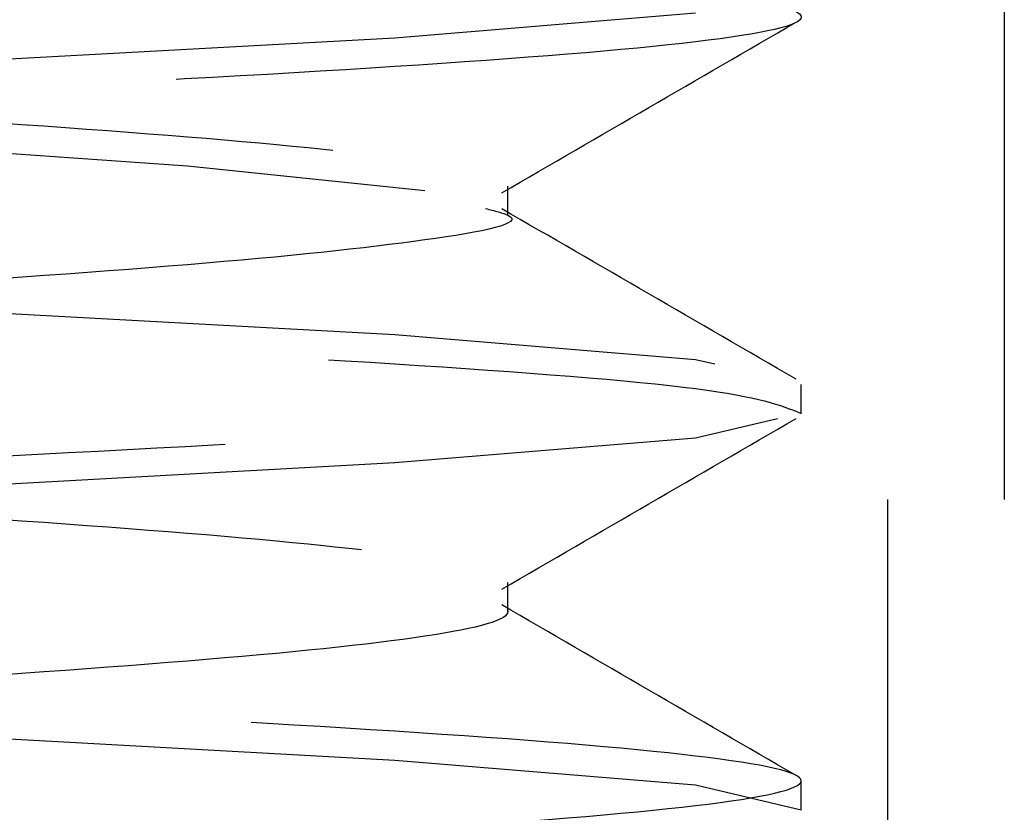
# Model space of a CAD drawing. Header units: inches. Extents: x 1907 to 2452, y -210 to -54.
# Tile 709 of 1056: x 2144.1262 to 2144.2149, y -177.01 to -176.9386. Entities that reach past the tile are written whole.
import ezdxf

# ---------------------------------------------------------------- set-up
doc = ezdxf.new("R2010")
doc.units = ezdxf.units.IN
doc.header["$LTSCALE"] = 0.5
doc.header["$MEASUREMENT"] = 0
doc.linetypes.add('HIDDEN', pattern=[0.22499999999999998, 0.15, -0.075])
doc.layers.add('SID-M-H', color=4, linetype='HIDDEN')

msp = doc.modelspace()

# ---------------------------------------------------------------- linework, layer by layer
at = {"layer": 'SID-M-H'}
for p, q in [((2144.214886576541, -175.881832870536), (2144.214886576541, -177.411832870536)), ((2144.20440777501, -177.081832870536), (2144.20440777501, -176.211832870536)), ((2144.159983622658, -176.9402257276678), (2144.187080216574, -176.9379935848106)), ((2144.119430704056, -176.9424578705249), (2144.159983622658, -176.9402257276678)), ((2144.109320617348, -176.9495263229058), (2144.141302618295, -176.9517584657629)), ((2144.141302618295, -176.9517584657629), (2144.162672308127, -176.95399060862)), ((2144.162672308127, -176.95399060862), (2144.162672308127, -176.95399060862)), ((2144.170176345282, -176.9562227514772), (2144.170176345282, -176.9536185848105)), ((2144.159983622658, -176.9670114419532), (2144.119430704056, -176.9647792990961)), ((2144.187080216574, -176.9692435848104), (2144.159983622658, -176.9670114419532)), ((2144.188809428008, -176.9696492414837), (2144.187080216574, -176.9692435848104)), ((2144.19659527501, -176.9740798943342), (2144.19659527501, -176.9714757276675)), ((2144.194465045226, -176.9745796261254), (2144.187080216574, -176.9763120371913)), ((2144.187080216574, -176.9763120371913), (2144.159983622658, -176.9785441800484)), ((2144.159983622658, -176.9785441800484), (2144.119430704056, -176.9807763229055)), ((2144.170176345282, -176.9919370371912), (2144.170176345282, -176.9893328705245)), ((2144.119430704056, -177.0030977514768), (2144.159983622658, -177.0053298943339)), ((2144.159983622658, -177.0053298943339), (2144.187080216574, -177.007562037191)), ((2144.187080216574, -177.007562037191), (2144.19659527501, -177.0097941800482)), ((2144.19659527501, -177.0097941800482), (2144.19659527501, -177.0071900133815)), ((2144.19659527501, -177.0097941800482), (2144.19659527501, -177.0097941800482))]:
    msp.add_line(p, q, dxfattribs=at)
for points, knots in [([(2143.97499658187, -175.8292082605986), (2143.976194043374, -175.8297557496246), (2143.979018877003, -175.8310472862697), (2144.000392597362, -175.8330828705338), (2144.032802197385, -175.8353150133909), (2144.07161820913, -175.837547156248), (2144.110296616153, -175.8397792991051), (2144.143119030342, -175.8420114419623), (2144.165042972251, -175.8442435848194), (2144.172742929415, -175.8464757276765), (2144.165043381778, -175.8487078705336), (2144.143117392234, -175.8509400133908), (2144.110302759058, -175.8531721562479), (2144.071595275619, -175.855404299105), (2144.032887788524, -175.8576364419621), (2144.000073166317, -175.8598685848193), (2143.978147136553, -175.8621007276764), (2143.970447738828, -175.8643328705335), (2143.978147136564, -175.8665650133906), (2144.000073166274, -175.8687971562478), (2144.032887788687, -175.8710292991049), (2144.07159527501, -175.873261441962), (2144.110302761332, -175.8754935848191), (2144.143117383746, -175.8777257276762), (2144.165043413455, -175.8799578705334), (2144.172742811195, -175.8821900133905), (2144.165043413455, -175.8844221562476), (2144.143117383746, -175.8866542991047), (2144.110302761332, -175.8888864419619), (2144.07159527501, -175.891118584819), (2144.032887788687, -175.8933507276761), (2144.000073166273, -175.8955828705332), (2143.978147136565, -175.8978150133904), (2143.970447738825, -175.9000471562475), (2143.978147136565, -175.9022792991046), (2144.000073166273, -175.9045114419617), (2144.032887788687, -175.9067435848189), (2144.07159527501, -175.908975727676), (2144.110302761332, -175.9112078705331), (2144.143117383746, -175.9134400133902), (2144.165043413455, -175.9156721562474), (2144.172742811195, -175.9179042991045), (2144.165043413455, -175.9201364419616), (2144.143117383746, -175.9223685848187), (2144.110302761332, -175.9246007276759), (2144.07159527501, -175.926832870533), (2144.032887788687, -175.9290650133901), (2144.000073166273, -175.9312971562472), (2143.978147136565, -175.9335292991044), (2143.970447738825, -175.9357614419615), (2143.978147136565, -175.9379935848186), (2144.000073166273, -175.9402257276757), (2144.032887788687, -175.9424578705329), (2144.07159527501, -175.94469001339), (2144.110302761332, -175.9469221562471), (2144.143117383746, -175.9491542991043), (2144.165043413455, -175.9513864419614), (2144.172742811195, -175.9536185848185), (2144.165043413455, -175.9558507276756), (2144.143117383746, -175.9580828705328), (2144.110302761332, -175.9603150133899), (2144.07159527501, -175.962547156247), (2144.032887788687, -175.9647792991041), (2144.000073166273, -175.9670114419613), (2143.978147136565, -175.9692435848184), (2143.970447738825, -175.9714757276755), (2143.978147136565, -175.9737078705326), (2144.000073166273, -175.9759400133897), (2144.032887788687, -175.9781721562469), (2144.07159527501, -175.980404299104), (2144.110302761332, -175.9826364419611), (2144.143117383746, -175.9848685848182), (2144.165043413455, -175.9871007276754), (2144.172742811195, -175.9893328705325), (2144.165043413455, -175.9915650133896), (2144.143117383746, -175.9937971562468), (2144.110302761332, -175.9960292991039), (2144.07159527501, -175.998261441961), (2144.032887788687, -176.0004935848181), (2144.000073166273, -176.0027257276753), (2143.978147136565, -176.0049578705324), (2143.970447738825, -176.0071900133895), (2143.978147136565, -176.0094221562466), (2144.000073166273, -176.0116542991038), (2144.032887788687, -176.0138864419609), (2144.07159527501, -176.016118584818), (2144.110302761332, -176.0183507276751), (2144.143117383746, -176.0205828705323), (2144.165043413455, -176.0228150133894), (2144.172742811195, -176.0250471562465), (2144.165043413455, -176.0272792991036), (2144.143117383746, -176.0295114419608), (2144.110302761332, -176.0317435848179), (2144.07159527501, -176.033975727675), (2144.032887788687, -176.0362078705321), (2144.000073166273, -176.0384400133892), (2143.978147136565, -176.0406721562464), (2143.970447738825, -176.0429042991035), (2143.978147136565, -176.0451364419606), (2144.000073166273, -176.0473685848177), (2144.032887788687, -176.0496007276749), (2144.07159527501, -176.051832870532), (2144.110302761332, -176.0540650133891), (2144.143117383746, -176.0562971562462), (2144.165043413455, -176.0585292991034), (2144.172742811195, -176.0607614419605), (2144.165043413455, -176.0629935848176), (2144.143117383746, -176.0652257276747), (2144.110302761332, -176.0674578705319), (2144.07159527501, -176.069690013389), (2144.032887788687, -176.0719221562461), (2144.000073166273, -176.0741542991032), (2143.978147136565, -176.0763864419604), (2143.970447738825, -176.0786185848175), (2143.978147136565, -176.0808507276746), (2144.000073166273, -176.0830828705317), (2144.032887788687, -176.0853150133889), (2144.07159527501, -176.087547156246), (2144.110302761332, -176.0897792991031), (2144.143117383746, -176.0920114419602), (2144.165043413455, -176.0942435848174), (2144.172742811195, -176.0964757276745), (2144.165043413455, -176.0987078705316), (2144.143117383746, -176.1009400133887), (2144.110302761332, -176.1031721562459), (2144.07159527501, -176.105404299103), (2144.032887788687, -176.1076364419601), (2144.000073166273, -176.1098685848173), (2143.978147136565, -176.1121007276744), (2143.970447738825, -176.1143328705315), (2143.978147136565, -176.1165650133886), (2144.000073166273, -176.1187971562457), (2144.032887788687, -176.1210292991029), (2144.07159527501, -176.12326144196), (2144.110302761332, -176.1254935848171), (2144.143117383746, -176.1277257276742), (2144.165043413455, -176.1299578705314), (2144.172742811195, -176.1321900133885), (2144.165043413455, -176.1344221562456), (2144.143117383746, -176.1366542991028), (2144.110302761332, -176.1388864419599), (2144.07159527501, -176.141118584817), (2144.032887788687, -176.1433507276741), (2144.000073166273, -176.1455828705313), (2143.978147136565, -176.1478150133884), (2143.970447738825, -176.1500471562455), (2143.978147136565, -176.1522792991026), (2144.000073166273, -176.1545114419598), (2144.032887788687, -176.1567435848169), (2144.07159527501, -176.158975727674), (2144.110302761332, -176.1612078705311), (2144.143117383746, -176.1634400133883), (2144.165043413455, -176.1656721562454), (2144.172742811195, -176.1679042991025), (2144.165043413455, -176.1701364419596), (2144.143117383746, -176.1723685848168), (2144.110302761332, -176.1746007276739), (2144.07159527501, -176.176832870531), (2144.032887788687, -176.1790650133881), (2144.000073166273, -176.1812971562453), (2143.978147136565, -176.1835292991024), (2143.970447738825, -176.1857614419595), (2143.978147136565, -176.1879935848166), (2144.000073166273, -176.1902257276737), (2144.032887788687, -176.1924578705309), (2144.07159527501, -176.194690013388), (2144.110302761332, -176.1969221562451), (2144.143117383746, -176.1991542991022), (2144.165043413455, -176.2013864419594), (2144.172742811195, -176.2036185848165), (2144.165043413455, -176.2058507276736), (2144.143117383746, -176.2080828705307), (2144.110302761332, -176.2103150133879), (2144.07159527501, -176.212547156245), (2144.032887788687, -176.2147792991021), (2144.000073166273, -176.2170114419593), (2143.978147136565, -176.2192435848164), (2143.970447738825, -176.2214757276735), (2143.978147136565, -176.2237078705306), (2144.000073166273, -176.2259400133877), (2144.032887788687, -176.2281721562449), (2144.07159527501, -176.230404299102), (2144.110302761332, -176.2326364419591), (2144.143117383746, -176.2348685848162), (2144.165043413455, -176.2371007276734), (2144.172742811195, -176.2393328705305), (2144.165043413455, -176.2415650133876), (2144.143117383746, -176.2437971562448), (2144.110302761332, -176.2460292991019), (2144.07159527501, -176.248261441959), (2144.032887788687, -176.2504935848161), (2144.000073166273, -176.2527257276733), (2143.978147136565, -176.2549578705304), (2143.970447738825, -176.2571900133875), (2143.978147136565, -176.2594221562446), (2144.000073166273, -176.2616542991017), (2144.032887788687, -176.2638864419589), (2144.07159527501, -176.266118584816), (2144.110302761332, -176.2683507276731), (2144.143117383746, -176.2705828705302), (2144.165043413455, -176.2728150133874), (2144.172742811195, -176.2750471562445), (2144.165043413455, -176.2772792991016), (2144.143117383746, -176.2795114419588), (2144.110302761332, -176.2817435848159), (2144.07159527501, -176.283975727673), (2144.032887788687, -176.2862078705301), (2144.000073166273, -176.2884400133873), (2143.978147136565, -176.2906721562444), (2143.970447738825, -176.2929042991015), (2143.978147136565, -176.2951364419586), (2144.000073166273, -176.2973685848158), (2144.032887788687, -176.2996007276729), (2144.07159527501, -176.30183287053), (2144.110302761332, -176.3040650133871), (2144.143117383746, -176.3062971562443), (2144.165043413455, -176.3085292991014), (2144.172742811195, -176.3107614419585), (2144.165043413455, -176.3129935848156), (2144.143117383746, -176.3152257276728), (2144.110302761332, -176.3174578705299), (2144.07159527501, -176.319690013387), (2144.032887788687, -176.3219221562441), (2144.000073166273, -176.3241542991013), (2143.978147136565, -176.3263864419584), (2143.970447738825, -176.3286185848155), (2143.978147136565, -176.3308507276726), (2144.000073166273, -176.3330828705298), (2144.032887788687, -176.3353150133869), (2144.07159527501, -176.337547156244), (2144.110302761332, -176.3397792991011), (2144.143117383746, -176.3420114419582), (2144.165043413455, -176.3442435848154), (2144.172742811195, -176.3464757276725), (2144.165043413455, -176.3487078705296), (2144.143117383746, -176.3509400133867), (2144.110302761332, -176.3531721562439), (2144.07159527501, -176.355404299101), (2144.032887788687, -176.3576364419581), (2144.000073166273, -176.3598685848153), (2143.978147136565, -176.3621007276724), (2143.970447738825, -176.3643328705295), (2143.978147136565, -176.3665650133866), (2144.000073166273, -176.3687971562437), (2144.032887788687, -176.3710292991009), (2144.07159527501, -176.373261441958), (2144.110302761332, -176.3754935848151), (2144.143117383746, -176.3777257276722), (2144.165043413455, -176.3799578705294), (2144.172742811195, -176.3821900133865), (2144.165043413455, -176.3844221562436), (2144.143117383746, -176.3866542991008), (2144.110302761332, -176.3888864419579), (2144.07159527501, -176.391118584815), (2144.032887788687, -176.3933507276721), (2144.000073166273, -176.3955828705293), (2143.978147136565, -176.3978150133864), (2143.970447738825, -176.4000471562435), (2143.978147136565, -176.4022792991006), (2144.000073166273, -176.4045114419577), (2144.032887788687, -176.4067435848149), (2144.07159527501, -176.408975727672), (2144.110302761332, -176.4112078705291), (2144.143117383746, -176.4134400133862), (2144.165043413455, -176.4156721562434), (2144.172742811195, -176.4179042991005), (2144.165043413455, -176.4201364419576), (2144.143117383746, -176.4223685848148), (2144.110302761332, -176.4246007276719), (2144.07159527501, -176.426832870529), (2144.032887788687, -176.4290650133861), (2144.000073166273, -176.4312971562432), (2143.978147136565, -176.4335292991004), (2143.970447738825, -176.4357614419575), (2143.978147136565, -176.4379935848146), (2144.000073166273, -176.4402257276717), (2144.032887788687, -176.4424578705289), (2144.07159527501, -176.444690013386), (2144.110302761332, -176.4469221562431), (2144.143117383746, -176.4491542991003), (2144.165043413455, -176.4513864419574), (2144.172742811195, -176.4536185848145), (2144.165043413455, -176.4558507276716), (2144.143117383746, -176.4580828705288), (2144.110302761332, -176.4603150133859), (2144.07159527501, -176.462547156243), (2144.032887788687, -176.4647792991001), (2144.000073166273, -176.4670114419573), (2143.978147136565, -176.4692435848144), (2143.970447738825, -176.4714757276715), (2143.978147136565, -176.4737078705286), (2144.000073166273, -176.4759400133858), (2144.032887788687, -176.4781721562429), (2144.07159527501, -176.4804042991), (2144.110302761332, -176.4826364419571), (2144.143117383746, -176.4848685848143), (2144.165043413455, -176.4871007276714), (2144.172742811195, -176.4893328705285), (2144.165043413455, -176.4915650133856), (2144.143117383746, -176.4937971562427), (2144.110302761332, -176.4960292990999), (2144.07159527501, -176.498261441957), (2144.032887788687, -176.5004935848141), (2144.000073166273, -176.5027257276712), (2143.978147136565, -176.5049578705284), (2143.970447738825, -176.5071900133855), (2143.978147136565, -176.5094221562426), (2144.000073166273, -176.5116542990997), (2144.032887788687, -176.5138864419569), (2144.07159527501, -176.516118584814), (2144.110302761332, -176.5183507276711), (2144.143117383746, -176.5205828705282), (2144.165043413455, -176.5228150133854), (2144.172742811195, -176.5250471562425), (2144.165043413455, -176.5272792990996), (2144.143117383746, -176.5295114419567), (2144.110302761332, -176.5317435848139), (2144.07159527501, -176.533975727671), (2144.032887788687, -176.5362078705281), (2144.000073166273, -176.5384400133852), (2143.978147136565, -176.5406721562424), (2143.970447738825, -176.5429042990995), (2143.978147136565, -176.5451364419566), (2144.000073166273, -176.5473685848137), (2144.032887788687, -176.5496007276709), (2144.07159527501, -176.551832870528), (2144.110302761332, -176.5540650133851), (2144.143117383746, -176.5562971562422), (2144.165043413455, -176.5585292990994), (2144.172742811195, -176.5607614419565), (2144.165043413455, -176.5629935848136), (2144.143117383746, -176.5652257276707), (2144.110302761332, -176.5674578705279), (2144.07159527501, -176.569690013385), (2144.032887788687, -176.5719221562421), (2144.000073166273, -176.5741542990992), (2143.978147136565, -176.5763864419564), (2143.970447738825, -176.5786185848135), (2143.978147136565, -176.5808507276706), (2144.000073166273, -176.5830828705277), (2144.032887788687, -176.5853150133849), (2144.07159527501, -176.587547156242), (2144.110302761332, -176.5897792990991), (2144.143117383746, -176.5920114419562), (2144.165043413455, -176.5942435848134), (2144.172742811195, -176.5964757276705), (2144.165043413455, -176.5987078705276), (2144.143117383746, -176.6009400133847), (2144.110302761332, -176.6031721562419), (2144.07159527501, -176.605404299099), (2144.032887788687, -176.6076364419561), (2144.000073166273, -176.6098685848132), (2143.978147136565, -176.6121007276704), (2143.970447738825, -176.6143328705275), (2143.978147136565, -176.6165650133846), (2144.000073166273, -176.6187971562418), (2144.032887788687, -176.6210292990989), (2144.07159527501, -176.623261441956), (2144.110302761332, -176.6254935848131), (2144.143117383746, -176.6277257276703), (2144.165043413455, -176.6299578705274), (2144.172742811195, -176.6321900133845), (2144.165043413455, -176.6344221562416), (2144.143117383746, -176.6366542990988), (2144.110302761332, -176.6388864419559), (2144.07159527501, -176.641118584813), (2144.032887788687, -176.6433507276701), (2144.000073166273, -176.6455828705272), (2143.978147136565, -176.6478150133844), (2143.970447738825, -176.6500471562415), (2143.978147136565, -176.6522792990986), (2144.000073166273, -176.6545114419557), (2144.032887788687, -176.6567435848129), (2144.07159527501, -176.65897572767), (2144.110302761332, -176.6612078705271), (2144.143117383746, -176.6634400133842), (2144.165043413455, -176.6656721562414), (2144.172742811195, -176.6679042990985), (2144.165043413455, -176.6701364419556), (2144.143117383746, -176.6723685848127), (2144.110302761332, -176.6746007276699), (2144.07159527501, -176.676832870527), (2144.032887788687, -176.6790650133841), (2144.000073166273, -176.6812971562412), (2143.978147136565, -176.6835292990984), (2143.970447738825, -176.6857614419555), (2143.978147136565, -176.6879935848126), (2144.000073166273, -176.6902257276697), (2144.032887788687, -176.6924578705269), (2144.07159527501, -176.694690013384), (2144.110302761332, -176.6969221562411), (2144.143117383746, -176.6991542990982), (2144.165043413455, -176.7013864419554), (2144.172742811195, -176.7036185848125), (2144.165043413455, -176.7058507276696), (2144.143117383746, -176.7080828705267), (2144.110302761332, -176.7103150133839), (2144.07159527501, -176.712547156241), (2144.032887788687, -176.7147792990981), (2144.000073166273, -176.7170114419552), (2143.978147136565, -176.7192435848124), (2143.970447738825, -176.7214757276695), (2143.978147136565, -176.7237078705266), (2144.000073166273, -176.7259400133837), (2144.032887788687, -176.7281721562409), (2144.07159527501, -176.730404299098), (2144.110302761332, -176.7326364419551), (2144.143117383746, -176.7348685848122), (2144.165043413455, -176.7371007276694), (2144.172742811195, -176.7393328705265), (2144.165043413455, -176.7415650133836), (2144.143117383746, -176.7437971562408), (2144.110302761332, -176.7460292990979), (2144.07159527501, -176.748261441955), (2144.032887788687, -176.7504935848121), (2144.000073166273, -176.7527257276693), (2143.978147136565, -176.7549578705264), (2143.970447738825, -176.7571900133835), (2143.978147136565, -176.7594221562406), (2144.000073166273, -176.7616542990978), (2144.032887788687, -176.7638864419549), (2144.07159527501, -176.766118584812), (2144.110302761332, -176.7683507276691), (2144.143117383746, -176.7705828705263), (2144.165043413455, -176.7728150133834), (2144.172742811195, -176.7750471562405), (2144.165043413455, -176.7772792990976), (2144.143117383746, -176.7795114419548), (2144.110302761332, -176.7817435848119), (2144.07159527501, -176.783975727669), (2144.032887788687, -176.7862078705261), (2144.000073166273, -176.7884400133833), (2143.978147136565, -176.7906721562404), (2143.970447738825, -176.7929042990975), (2143.978147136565, -176.7951364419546), (2144.000073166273, -176.7973685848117), (2144.032887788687, -176.7996007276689), (2144.07159527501, -176.801832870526), (2144.110302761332, -176.8040650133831), (2144.143117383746, -176.8062971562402), (2144.165043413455, -176.8085292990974), (2144.172742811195, -176.8107614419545), (2144.165043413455, -176.8129935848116), (2144.143117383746, -176.8152257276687), (2144.110302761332, -176.8174578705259), (2144.07159527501, -176.819690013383), (2144.032887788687, -176.8219221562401), (2144.000073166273, -176.8241542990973), (2143.978147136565, -176.8263864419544), (2143.970447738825, -176.8286185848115), (2143.978147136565, -176.8308507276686), (2144.000073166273, -176.8330828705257), (2144.032887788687, -176.8353150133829), (2144.07159527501, -176.83754715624), (2144.110302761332, -176.8397792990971), (2144.143117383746, -176.8420114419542), (2144.165043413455, -176.8442435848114), (2144.172742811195, -176.8464757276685), (2144.165043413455, -176.8487078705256), (2144.143117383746, -176.8509400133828), (2144.110302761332, -176.8531721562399), (2144.07159527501, -176.855404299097), (2144.032887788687, -176.8576364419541), (2144.000073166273, -176.8598685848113), (2143.978147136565, -176.8621007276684), (2143.970447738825, -176.8643328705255), (2143.978147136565, -176.8665650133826), (2144.000073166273, -176.8687971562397), (2144.032887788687, -176.8710292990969), (2144.07159527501, -176.873261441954), (2144.110302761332, -176.8754935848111), (2144.143117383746, -176.8777257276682), (2144.165043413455, -176.8799578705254), (2144.172742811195, -176.8821900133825), (2144.165043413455, -176.8844221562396), (2144.143117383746, -176.8866542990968), (2144.110302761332, -176.8888864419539), (2144.07159527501, -176.891118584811), (2144.032887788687, -176.8933507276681), (2144.000073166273, -176.8955828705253), (2143.978147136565, -176.8978150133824), (2143.970447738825, -176.9000471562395), (2143.978147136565, -176.9022792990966), (2144.000073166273, -176.9045114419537), (2144.032887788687, -176.9067435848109), (2144.07159527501, -176.908975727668), (2144.110302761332, -176.9112078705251), (2144.143117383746, -176.9134400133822), (2144.165043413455, -176.9156721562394), (2144.172742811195, -176.9179042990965), (2144.165043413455, -176.9201364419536), (2144.143117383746, -176.9223685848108), (2144.110302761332, -176.9246007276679), (2144.07159527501, -176.926832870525), (2144.032887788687, -176.9290650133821), (2144.000073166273, -176.9312971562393), (2143.978147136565, -176.9335292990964), (2143.970447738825, -176.9357614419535), (2143.978147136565, -176.9379935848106), (2144.000073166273, -176.9402257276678), (2144.032887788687, -176.9424578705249), (2144.07159527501, -176.944690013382), (2144.110302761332, -176.9469221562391), (2144.143117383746, -176.9491542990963), (2144.165043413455, -176.9513864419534), (2144.172742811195, -176.9536185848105), (2144.165043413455, -176.9558507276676), (2144.143117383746, -176.9580828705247), (2144.110302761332, -176.9603150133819), (2144.07159527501, -176.962547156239), (2144.032887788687, -176.9647792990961), (2144.000073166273, -176.9670114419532), (2143.978147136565, -176.9692435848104), (2143.970447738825, -176.9714757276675), (2143.978147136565, -176.9737078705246), (2144.000073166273, -176.9759400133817), (2144.032887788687, -176.9781721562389), (2144.07159527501, -176.980404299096), (2144.110302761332, -176.9826364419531), (2144.143117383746, -176.9848685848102), (2144.165043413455, -176.9871007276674), (2144.172742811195, -176.9893328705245), (2144.165043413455, -176.9915650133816), (2144.143117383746, -176.9937971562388), (2144.110302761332, -176.9960292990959), (2144.07159527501, -176.998261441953), (2144.032887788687, -177.0004935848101), (2144.000073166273, -177.0027257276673), (2143.978147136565, -177.0049578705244), (2143.970447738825, -177.0071900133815), (2143.978147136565, -177.0094221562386), (2144.000073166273, -177.0116542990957), (2144.032887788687, -177.0138864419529), (2144.07159527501, -177.01611858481), (2144.110302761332, -177.0183507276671), (2144.143117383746, -177.0205828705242), (2144.165043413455, -177.0228150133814), (2144.172742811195, -177.0250471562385), (2144.165043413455, -177.0272792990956), (2144.143117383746, -177.0295114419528), (2144.110302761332, -177.0317435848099), (2144.07159527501, -177.033975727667), (2144.032887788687, -177.0362078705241), (2144.000073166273, -177.0384400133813), (2143.978147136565, -177.0406721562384), (2143.970447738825, -177.0429042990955), (2143.978147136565, -177.0451364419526), (2144.000073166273, -177.0473685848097), (2144.032887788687, -177.0496007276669), (2144.07159527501, -177.051832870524), (2144.110302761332, -177.0540650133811), (2144.143117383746, -177.0562971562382), (2144.165043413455, -177.0585292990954), (2144.172742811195, -177.0607614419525), (2144.165043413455, -177.0629935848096), (2144.143117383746, -177.0652257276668), (2144.110302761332, -177.0674578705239), (2144.07159527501, -177.069690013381), (2144.032887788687, -177.0719221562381), (2144.000073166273, -177.0741542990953), (2143.978147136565, -177.0763864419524), (2143.970447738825, -177.0786185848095), (2143.978147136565, -177.0808507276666), (2144.000073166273, -177.0830828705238), (2144.032887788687, -177.0853150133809), (2144.07159527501, -177.087547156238), (2144.110302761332, -177.0897792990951), (2144.143117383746, -177.0920114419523), (2144.165043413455, -177.0942435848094), (2144.172742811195, -177.0964757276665), (2144.165043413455, -177.0987078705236), (2144.143117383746, -177.1009400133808), (2144.110302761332, -177.1031721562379), (2144.07159527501, -177.105404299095), (2144.032887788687, -177.1076364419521), (2144.000073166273, -177.1098685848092), (2143.978147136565, -177.1121007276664), (2143.970447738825, -177.1143328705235), (2143.978147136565, -177.1165650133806), (2144.000073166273, -177.1187971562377), (2144.032887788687, -177.1210292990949), (2144.07159527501, -177.123261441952), (2144.110302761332, -177.1254935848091), (2144.143117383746, -177.1277257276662), (2144.165043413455, -177.1299578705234), (2144.172742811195, -177.1321900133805), (2144.165043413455, -177.1344221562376), (2144.143117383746, -177.1366542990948), (2144.110302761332, -177.1388864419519), (2144.07159527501, -177.141118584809), (2144.032887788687, -177.1433507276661), (2144.000073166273, -177.1455828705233), (2143.978147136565, -177.1478150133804), (2143.970447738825, -177.1500471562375), (2143.978147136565, -177.1522792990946), (2144.000073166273, -177.1545114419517), (2144.032887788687, -177.1567435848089), (2144.07159527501, -177.158975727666), (2144.110302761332, -177.1612078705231), (2144.143117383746, -177.1634400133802), (2144.165043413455, -177.1656721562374), (2144.172742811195, -177.1679042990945), (2144.165043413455, -177.1701364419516), (2144.143117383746, -177.1723685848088), (2144.110302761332, -177.1746007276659), (2144.07159527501, -177.176832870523), (2144.032887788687, -177.1790650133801), (2144.000073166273, -177.1812971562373), (2143.978147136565, -177.1835292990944), (2143.970447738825, -177.1857614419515), (2143.978147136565, -177.1879935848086), (2144.000073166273, -177.1902257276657), (2144.032887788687, -177.1924578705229), (2144.07159527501, -177.19469001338), (2144.110302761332, -177.1969221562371), (2144.143117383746, -177.1991542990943), (2144.165043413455, -177.2013864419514), (2144.172742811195, -177.2036185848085), (2144.165043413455, -177.2058507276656), (2144.143117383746, -177.2080828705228), (2144.110302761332, -177.2103150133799), (2144.07159527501, -177.212547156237), (2144.032887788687, -177.2147792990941), (2144.000073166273, -177.2170114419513), (2143.978147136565, -177.2192435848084), (2143.970447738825, -177.2214757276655), (2143.978147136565, -177.2237078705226), (2144.000073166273, -177.2259400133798), (2144.032887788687, -177.2281721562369), (2144.07159527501, -177.230404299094), (2144.110302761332, -177.2326364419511), (2144.143117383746, -177.2348685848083), (2144.165043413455, -177.2371007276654), (2144.172742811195, -177.2393328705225), (2144.165043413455, -177.2415650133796), (2144.143117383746, -177.2437971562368), (2144.110302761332, -177.2460292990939), (2144.07159527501, -177.248261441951), (2144.032887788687, -177.2504935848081), (2144.000073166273, -177.2527257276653), (2143.978147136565, -177.2549578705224), (2143.970447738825, -177.2571900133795), (2143.978147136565, -177.2594221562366), (2144.000073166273, -177.2616542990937), (2144.032887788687, -177.2638864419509), (2144.07159527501, -177.266118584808), (2144.110302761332, -177.2683507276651), (2144.143117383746, -177.2705828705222), (2144.165043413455, -177.2728150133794), (2144.172742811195, -177.2750471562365), (2144.165043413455, -177.2772792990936), (2144.143117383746, -177.2795114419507), (2144.110302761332, -177.2817435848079), (2144.07159527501, -177.283975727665), (2144.032887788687, -177.2862078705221), (2144.000073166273, -177.2884400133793), (2143.978147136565, -177.2906721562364), (2143.970447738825, -177.2929042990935), (2143.978147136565, -177.2951364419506), (2144.000073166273, -177.2973685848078), (2144.032887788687, -177.2996007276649), (2144.07159527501, -177.301832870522), (2144.110302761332, -177.3040650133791), (2144.143117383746, -177.3062971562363), (2144.165043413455, -177.3085292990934), (2144.172742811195, -177.3107614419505), (2144.165043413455, -177.3129935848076), (2144.143117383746, -177.3152257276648), (2144.110302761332, -177.3174578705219), (2144.07159527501, -177.319690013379), (2144.032887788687, -177.3219221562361), (2144.000073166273, -177.3241542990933), (2143.978147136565, -177.3263864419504), (2143.970447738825, -177.3286185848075), (2143.978147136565, -177.3308507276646), (2144.000073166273, -177.3330828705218), (2144.032887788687, -177.3353150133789), (2144.07159527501, -177.337547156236), (2144.110302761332, -177.3397792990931), (2144.143117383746, -177.3420114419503), (2144.165043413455, -177.3442435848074), (2144.172742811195, -177.3464757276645), (2144.165043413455, -177.3487078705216), (2144.143117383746, -177.3509400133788), (2144.110302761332, -177.3531721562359), (2144.07159527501, -177.355404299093), (2144.032887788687, -177.3576364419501), (2144.000073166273, -177.3598685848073), (2143.978147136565, -177.3621007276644), (2143.970447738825, -177.3643328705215), (2143.978147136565, -177.3665650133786), (2144.000073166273, -177.3687971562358), (2144.032887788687, -177.3710292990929), (2144.07159527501, -177.37326144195), (2144.110302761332, -177.3754935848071), (2144.143117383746, -177.3777257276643), (2144.165043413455, -177.3799578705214), (2144.172742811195, -177.3821900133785), (2144.165043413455, -177.3844221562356), (2144.143117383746, -177.3866542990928), (2144.110302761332, -177.3888864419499), (2144.07159527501, -177.391118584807), (2144.032887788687, -177.3933507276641), (2144.000073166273, -177.3955828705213), (2143.978147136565, -177.3978150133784), (2143.970447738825, -177.4000471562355), (2143.978147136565, -177.4022792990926), (2144.000073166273, -177.4045114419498), (2144.032887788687, -177.4067435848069), (2144.07159527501, -177.408975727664), (2144.110302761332, -177.4112078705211), (2144.143117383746, -177.4134400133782), (2144.165043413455, -177.4156721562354), (2144.172742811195, -177.4179042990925), (2144.165043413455, -177.4201364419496), (2144.143117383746, -177.4223685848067), (2144.110302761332, -177.4246007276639), (2144.07159527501, -177.426832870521), (2144.032887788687, -177.4290650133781), (2144.000073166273, -177.4312971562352), (2143.978147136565, -177.4335292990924), (2143.970447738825, -177.4357614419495), (2143.978147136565, -177.4379935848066), (2144.000073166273, -177.4402257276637), (2144.032887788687, -177.4424578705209), (2144.07159527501, -177.444690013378), (2144.110302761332, -177.4469221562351), (2144.143117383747, -177.4491542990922), (2144.165043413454, -177.4513864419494), (2144.172742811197, -177.4536185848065), (2144.165043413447, -177.4558507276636), (2144.143117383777, -177.4580828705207), (2144.110302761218, -177.460315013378), (2144.071595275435, -177.4625471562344), (2144.032887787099, -177.4647792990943), (2144.000073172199, -177.4670114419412), (2143.97814711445, -177.4692435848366), (2143.970447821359, -177.4714757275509), (2143.978146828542, -177.473707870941), (2144.000074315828, -177.4759400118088), (2144.032883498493, -177.4781721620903), (2144.071611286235, -177.4804042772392), (2144.110243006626, -177.482636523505), (2144.143340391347, -177.4848682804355), (2144.164211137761, -177.4871018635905), (2144.172991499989, -177.4887818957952), (2144.168837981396, -177.4897264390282), (2144.16797199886, -177.4899233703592)], [0, 0, 0, 0, 0.0009890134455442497, 0.002333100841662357, 0.003677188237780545, 0.005021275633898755, 0.006365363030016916, 0.007709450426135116, 0.009053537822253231, 0.01039762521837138, 0.01174171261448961, 0.01308580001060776, 0.01442988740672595, 0.0157739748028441, 0.01711806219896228, 0.01846214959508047, 0.01980623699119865, 0.02115032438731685, 0.02249441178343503, 0.02383849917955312, 0.0251825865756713, 0.02652667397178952, 0.02787076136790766, 0.02921484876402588, 0.03055893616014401, 0.03190302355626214, 0.03324711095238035, 0.03459119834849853, 0.03593528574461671, 0.03727937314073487, 0.03862346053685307, 0.03996754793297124, 0.04131163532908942, 0.04265572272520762, 0.04399981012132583, 0.0453438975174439, 0.04668798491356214, 0.0480320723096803, 0.04937615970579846, 0.05072024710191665, 0.05206433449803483, 0.05340842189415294, 0.05475250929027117, 0.05609659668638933, 0.05744068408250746, 0.05878477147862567, 0.0601288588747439, 0.06147294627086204, 0.06281703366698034, 0.06416112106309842, 0.06550520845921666, 0.0668492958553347, 0.06819338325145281, 0.06953747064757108, 0.07088155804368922, 0.07222564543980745, 0.0735697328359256, 0.07491382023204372, 0.07625790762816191, 0.07760199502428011, 0.07894608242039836, 0.08029016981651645, 0.08163425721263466, 0.08297834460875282, 0.084322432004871, 0.0856665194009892, 0.08701060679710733, 0.08835469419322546, 0.08969878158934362, 0.09104286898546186, 0.09238695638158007, 0.09373104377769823, 0.09507513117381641, 0.09641921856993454, 0.09776330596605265, 0.09910739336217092, 0.1004514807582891, 0.1017955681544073, 0.1031396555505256, 0.1044837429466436, 0.1058278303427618, 0.10717191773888, 0.108516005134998, 0.1098600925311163, 0.1112041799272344, 0.1125482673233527, 0.1138923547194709, 0.115236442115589, 0.1165805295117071, 0.1179246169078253, 0.1192687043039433, 0.1206127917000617, 0.1219568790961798, 0.1233009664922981, 0.1246450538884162, 0.1259891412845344, 0.1273332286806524, 0.1286773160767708, 0.130021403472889, 0.1313654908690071, 0.1327095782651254, 0.1340536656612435, 0.1353977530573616, 0.1367418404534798, 0.1380859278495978, 0.1394300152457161, 0.1407741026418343, 0.1421181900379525, 0.1434622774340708, 0.1448063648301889, 0.146150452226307, 0.1474945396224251, 0.1488386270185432, 0.1501827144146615, 0.1515268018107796, 0.1528708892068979, 0.1542149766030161, 0.1555590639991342, 0.1569031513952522, 0.1582472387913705, 0.1595913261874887, 0.1609354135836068, 0.1622795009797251, 0.1636235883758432, 0.1649676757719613, 0.1663117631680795, 0.1676558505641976, 0.1689999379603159, 0.170344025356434, 0.1716881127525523, 0.1730322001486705, 0.1743762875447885, 0.1757203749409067, 0.1770644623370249, 0.1784085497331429, 0.1797526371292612, 0.1810967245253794, 0.1824408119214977, 0.1837848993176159, 0.185128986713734, 0.186473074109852, 0.1878171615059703, 0.1891612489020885, 0.1905053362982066, 0.1918494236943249, 0.193193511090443, 0.1945375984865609, 0.1958816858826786, 0.1972257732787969, 0.1985698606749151, 0.1999139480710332, 0.2012580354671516, 0.2026021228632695, 0.203946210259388, 0.2052902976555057, 0.2066343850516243, 0.2079784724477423, 0.2093225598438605, 0.2106666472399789, 0.2120107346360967, 0.2133548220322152, 0.2146989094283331, 0.2160429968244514, 0.2173870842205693, 0.2187311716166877, 0.2200752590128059, 0.2214193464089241, 0.2227634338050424, 0.2241075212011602, 0.2254516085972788, 0.2267956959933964, 0.2281397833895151, 0.229483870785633, 0.2308279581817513, 0.2321720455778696, 0.2335161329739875, 0.2348602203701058, 0.2362043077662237, 0.2375483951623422, 0.2388924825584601, 0.2402365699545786, 0.2415806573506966, 0.2429247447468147, 0.244268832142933, 0.2456129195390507, 0.2469570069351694, 0.2483010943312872, 0.2496451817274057, 0.2509892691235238, 0.2523333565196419, 0.2536774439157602, 0.2550215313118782, 0.2563656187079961, 0.2577097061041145, 0.2590537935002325, 0.2603978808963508, 0.2617419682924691, 0.2630860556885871, 0.2644301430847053, 0.2657742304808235, 0.2671183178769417, 0.2684624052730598, 0.2698064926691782, 0.2711505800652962, 0.2724946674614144, 0.2738387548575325, 0.2751828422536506, 0.2765269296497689, 0.277871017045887, 0.2792151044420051, 0.2805591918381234, 0.2819032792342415, 0.2832473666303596, 0.284591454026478, 0.2859355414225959, 0.2872796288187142, 0.2886237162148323, 0.2899678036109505, 0.2913118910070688, 0.2926559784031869, 0.2940000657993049, 0.2953441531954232, 0.2966882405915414, 0.2980323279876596, 0.2993764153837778, 0.3007205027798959, 0.3020645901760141, 0.3034086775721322, 0.3047527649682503, 0.3060968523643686, 0.3074409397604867, 0.3087850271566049, 0.3101291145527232, 0.3114732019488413, 0.3128172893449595, 0.3141613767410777, 0.3155054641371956, 0.316849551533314, 0.318193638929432, 0.3195377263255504, 0.3208818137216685, 0.3222259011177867, 0.3235699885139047, 0.3249140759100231, 0.3262581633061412, 0.3276022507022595, 0.3289463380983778, 0.3302904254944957, 0.3316345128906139, 0.332978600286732, 0.33432268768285, 0.3356667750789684, 0.3370108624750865, 0.3383549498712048, 0.339699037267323, 0.3410431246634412, 0.3423872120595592, 0.3437312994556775, 0.3450753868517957, 0.3464194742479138, 0.3477635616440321, 0.3491076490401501, 0.3504517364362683, 0.3517958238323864, 0.3531399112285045, 0.3544839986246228, 0.355828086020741, 0.3571721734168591, 0.3585162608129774, 0.3598603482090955, 0.3612044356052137, 0.3625485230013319, 0.3638926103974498, 0.3652366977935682, 0.3665807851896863, 0.3679248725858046, 0.3692689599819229, 0.370613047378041, 0.3719571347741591, 0.3733012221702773, 0.3746453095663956, 0.3759893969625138, 0.377333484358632, 0.3786775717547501, 0.3800216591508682, 0.3813657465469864, 0.3827098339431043, 0.3840539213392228, 0.3853980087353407, 0.3867420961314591, 0.3880861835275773, 0.3894302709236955, 0.3907743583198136, 0.3921184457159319, 0.3934625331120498, 0.3948066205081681, 0.3961507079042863, 0.3974947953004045, 0.3988388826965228, 0.4001829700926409, 0.4015270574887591, 0.4028711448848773, 0.4042152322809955, 0.4055593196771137, 0.406903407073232, 0.40824749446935, 0.4095915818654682, 0.4109356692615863, 0.4122797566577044, 0.4136238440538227, 0.4149679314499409, 0.416312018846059, 0.4176561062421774, 0.4190001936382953, 0.4203442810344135, 0.4216883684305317, 0.4230324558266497, 0.4243765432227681, 0.4257206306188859, 0.4270647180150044, 0.4284088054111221, 0.4297528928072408, 0.4310969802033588, 0.4324410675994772, 0.4337851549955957, 0.4351292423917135, 0.4364733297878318, 0.4378174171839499, 0.439161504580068, 0.4405055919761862, 0.4418496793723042, 0.4431937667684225, 0.4445378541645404, 0.445881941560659, 0.4472260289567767, 0.4485701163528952, 0.4499142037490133, 0.4512582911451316, 0.45260237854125, 0.4539464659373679, 0.4552905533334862, 0.4566346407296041, 0.4579787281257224, 0.4593228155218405, 0.4606669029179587, 0.462010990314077, 0.4633550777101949, 0.4646991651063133, 0.4660432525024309, 0.4673873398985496, 0.4687314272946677, 0.470075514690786, 0.4714196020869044, 0.4727636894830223, 0.4741077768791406, 0.4754518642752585, 0.4767959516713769, 0.478140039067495, 0.4794841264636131, 0.4808282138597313, 0.4821723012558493, 0.4835163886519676, 0.4848604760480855, 0.486204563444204, 0.4875486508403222, 0.4888927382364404, 0.4902368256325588, 0.4915809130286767, 0.4929250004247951, 0.4942690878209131, 0.4956131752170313, 0.4969572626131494, 0.4983013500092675, 0.4996454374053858, 0.5009895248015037, 0.5023336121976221, 0.5036776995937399, 0.5050217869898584, 0.5063658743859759, 0.5077099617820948, 0.5090540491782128, 0.5103981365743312, 0.5117422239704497, 0.5130863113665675, 0.5144303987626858, 0.5157744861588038, 0.5171185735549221, 0.5184626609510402, 0.5198067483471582, 0.5211508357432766, 0.5224949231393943, 0.5238390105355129, 0.5251830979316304, 0.5265271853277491, 0.5278712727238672, 0.5292153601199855, 0.530559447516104, 0.5319035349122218, 0.5332476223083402, 0.534591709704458, 0.5359357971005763, 0.5372798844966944, 0.5386239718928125, 0.5399680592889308, 0.5413121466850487, 0.5426562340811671, 0.5440003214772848, 0.5453444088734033, 0.5466884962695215, 0.5480325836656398, 0.5493766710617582, 0.5507207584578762, 0.5520648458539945, 0.5534089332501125, 0.5547530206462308, 0.5560971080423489, 0.5574411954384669, 0.5587852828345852, 0.5601293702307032, 0.5614734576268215, 0.5628175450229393, 0.5641616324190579, 0.5655057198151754, 0.5668498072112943, 0.5681938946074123, 0.5695379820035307, 0.570882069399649, 0.5722261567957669, 0.5735702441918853, 0.5749143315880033, 0.5762584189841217, 0.5776025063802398, 0.5789465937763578, 0.5802906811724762, 0.581634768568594, 0.5829788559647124, 0.5843229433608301, 0.5856670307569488, 0.587011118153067, 0.5883552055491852, 0.5896992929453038, 0.5910433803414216, 0.5923874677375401, 0.5937315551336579, 0.5950756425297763, 0.5964197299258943, 0.5977638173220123, 0.5991079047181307, 0.6004519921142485, 0.601796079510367, 0.6031401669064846, 0.6044842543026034, 0.6058283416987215, 0.6071724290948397, 0.6085165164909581, 0.6098606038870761, 0.6112046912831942, 0.6125487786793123, 0.6138928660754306, 0.6152369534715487, 0.6165810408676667, 0.6179251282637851, 0.6192692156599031, 0.6206133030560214, 0.6219573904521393, 0.6233014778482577, 0.6246455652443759, 0.625989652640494, 0.6273337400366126, 0.6286778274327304, 0.6300219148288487, 0.6313660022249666, 0.632710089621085, 0.6340541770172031, 0.6353982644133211, 0.6367423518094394, 0.6380864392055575, 0.6394305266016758, 0.6407746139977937, 0.6421187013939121, 0.6434627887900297, 0.6448068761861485, 0.6461509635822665, 0.6474950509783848, 0.6488391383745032, 0.650183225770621, 0.6515273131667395, 0.6528714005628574, 0.6542154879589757, 0.6555595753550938, 0.656903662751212, 0.6582477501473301, 0.659591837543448, 0.6609359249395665, 0.6622800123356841, 0.6636240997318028, 0.6649681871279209, 0.6663122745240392, 0.6676563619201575, 0.6690004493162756, 0.6703445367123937, 0.6716886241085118, 0.6730327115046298, 0.6743767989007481, 0.6757208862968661, 0.6770649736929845, 0.6784090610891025, 0.6797531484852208, 0.6810972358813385, 0.6824413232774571, 0.6837854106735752, 0.6851294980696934, 0.6864735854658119, 0.6878176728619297, 0.6891617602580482, 0.6905058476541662, 0.6918499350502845, 0.6931940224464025, 0.6945381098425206, 0.6958821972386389, 0.6972262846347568, 0.6985703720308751, 0.6999144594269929, 0.7012585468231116, 0.7026026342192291, 0.7039467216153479, 0.7052908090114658, 0.7066348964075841, 0.7079789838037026, 0.7093230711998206, 0.7106671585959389, 0.7120112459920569, 0.713355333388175, 0.7146994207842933, 0.7160435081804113, 0.7173875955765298, 0.7187316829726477, 0.7200757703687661, 0.7214198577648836, 0.7227639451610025, 0.7241080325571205, 0.7254521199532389, 0.7267962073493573, 0.7281402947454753, 0.7294843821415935, 0.7308284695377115, 0.7321725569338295, 0.7335166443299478, 0.7348607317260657, 0.7362048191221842, 0.7375489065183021, 0.7388929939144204, 0.7402370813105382, 0.7415811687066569, 0.7429252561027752, 0.7442693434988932, 0.7456134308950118, 0.7469575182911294, 0.7483016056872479, 0.7496456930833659, 0.7509897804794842, 0.7523338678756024, 0.7536779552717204, 0.7550220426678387, 0.7563661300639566, 0.757710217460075, 0.7590543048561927, 0.7603983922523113, 0.7617424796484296, 0.7630865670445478, 0.7644306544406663, 0.7657747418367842, 0.7671188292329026, 0.7684629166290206, 0.7698070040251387, 0.7711510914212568, 0.7724951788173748, 0.7738392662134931, 0.775183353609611, 0.7765274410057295, 0.7778715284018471, 0.7792156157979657, 0.7805597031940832, 0.781903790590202, 0.7832478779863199, 0.7845919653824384, 0.7859360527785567, 0.7872801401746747, 0.7886242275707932, 0.7899683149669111, 0.7913124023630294, 0.7926564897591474, 0.7940005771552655, 0.7953446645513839, 0.7966887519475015, 0.7980328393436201, 0.7993769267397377, 0.8007210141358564, 0.8020651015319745, 0.8034091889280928, 0.8047532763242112, 0.806097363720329, 0.8074414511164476, 0.8087855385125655, 0.8101296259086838, 0.8114737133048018, 0.81281780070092, 0.8141618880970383, 0.8155059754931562, 0.8168500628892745, 0.8181941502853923, 0.8195382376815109, 0.8208823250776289, 0.8222264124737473, 0.8235704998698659, 0.8249145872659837, 0.826258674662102, 0.82760276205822, 0.8289468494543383, 0.8302909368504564, 0.8316350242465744, 0.8329791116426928, 0.8343231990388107, 0.8356672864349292, 0.8370113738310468, 0.8383554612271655, 0.8396995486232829, 0.8410436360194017, 0.8423877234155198, 0.8437318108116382, 0.8450758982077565, 0.8464199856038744, 0.8477640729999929, 0.8491081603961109, 0.850452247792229, 0.8517963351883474, 0.8531404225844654, 0.8544845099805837, 0.8558285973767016, 0.8571726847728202, 0.8585167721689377, 0.8598608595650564, 0.8612049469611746, 0.8625490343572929, 0.8638931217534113, 0.8652372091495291, 0.8665812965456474, 0.8679253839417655, 0.8692694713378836, 0.8706135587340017, 0.8719576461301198, 0.8733017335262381, 0.874645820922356, 0.8759899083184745, 0.8773339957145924, 0.8786780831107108, 0.8800221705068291, 0.8813662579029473, 0.8827103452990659, 0.8840544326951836, 0.885398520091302, 0.8867426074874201, 0.8880866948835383, 0.8894307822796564, 0.8907748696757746, 0.8921189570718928, 0.8934630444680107, 0.8948071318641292, 0.8961512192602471, 0.8974953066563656, 0.8988393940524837, 0.9001834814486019, 0.9015275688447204, 0.9028716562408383, 0.9042157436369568, 0.9055598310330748, 0.906903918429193, 0.9082480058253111, 0.9095920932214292, 0.9109361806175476, 0.9122802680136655, 0.9136243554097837, 0.9149684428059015, 0.9163125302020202, 0.9176566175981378, 0.9190007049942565, 0.9203447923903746, 0.9216888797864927, 0.9230329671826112, 0.9243770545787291, 0.9257211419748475, 0.9270652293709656, 0.9284093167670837, 0.9297534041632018, 0.9310974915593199, 0.9324415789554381, 0.9337856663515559, 0.9351297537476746, 0.936473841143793, 0.9378179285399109, 0.9391620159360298, 0.9405061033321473, 0.9418501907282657, 0.9431942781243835, 0.9445383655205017, 0.94588245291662, 0.9472265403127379, 0.9485706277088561, 0.9499147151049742, 0.9512588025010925, 0.9526028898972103, 0.9539469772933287, 0.9552910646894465, 0.9566351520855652, 0.9579792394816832, 0.9593233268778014, 0.96066741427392, 0.9620115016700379, 0.9633555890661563, 0.9646996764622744, 0.9660437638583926, 0.9673878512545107, 0.9687319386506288, 0.9700760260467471, 0.971420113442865, 0.9727642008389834, 0.9741082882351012, 0.9754523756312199, 0.9767964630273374, 0.9781405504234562, 0.9794846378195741, 0.9808287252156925, 0.9821728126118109, 0.9835169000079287, 0.984860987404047, 0.986205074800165, 0.987549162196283, 0.9888932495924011, 0.9902373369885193, 0.9915814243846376, 0.9929255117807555, 0.994269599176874, 0.9956136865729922, 0.9969577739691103, 0.9983018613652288, 0.9996459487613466, 1, 1, 1, 1]), ([(2143.954372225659, -176.9223328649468), (2143.954874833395, -176.9224687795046), (2143.958128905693, -176.9233487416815), (2143.981949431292, -176.9249727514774), (2144.022234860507, -176.9272048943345), (2144.071670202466, -176.9294370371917), (2144.120655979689, -176.9316691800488), (2144.16229010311, -176.9339013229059), (2144.190085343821, -176.936133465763), (2144.199849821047, -176.9383656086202), (2144.190087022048, -176.9405977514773), (2144.162283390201, -176.9428298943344), (2144.120681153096, -176.9450620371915), (2144.071576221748, -176.9472941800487), (2144.022585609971, -176.9495263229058), (2143.980640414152, -176.9517584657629), (2143.95409429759, -176.95399060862), (2143.943382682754, -176.9556452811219), (2143.947899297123, -176.9565559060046), (2143.948725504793, -176.9567224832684)], [0, 0, 0, 0, 0.01185659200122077, 0.07676405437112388, 0.1416715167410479, 0.2065789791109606, 0.271486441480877, 0.3363939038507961, 0.4013013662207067, 0.4662088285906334, 0.5311162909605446, 0.5960237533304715, 0.6609312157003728, 0.7258386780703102, 0.7907461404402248, 0.8556536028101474, 0.9205610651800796, 0.9854685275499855, 1, 1, 1, 1]), ([(2144.169626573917, -176.954199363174), (2144.174041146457, -176.9516386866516), (2144.182872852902, -176.9465158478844), (2144.191710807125, -176.9413977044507), (2144.196131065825, -176.9388378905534)], [0, 0, 0, 0, 0.499854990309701, 0.9999999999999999, 0.9999999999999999, 0.9999999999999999, 0.9999999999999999]), ([(2144.168164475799, -176.9556243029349), (2144.168961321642, -176.9558237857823), (2144.172730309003, -176.9567673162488), (2144.164319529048, -176.9584548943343), (2144.143311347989, -176.9606870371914), (2144.11025078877, -176.9629191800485), (2144.071609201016, -176.9651513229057), (2144.032884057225, -176.9673834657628), (2144.000074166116, -176.9696156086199), (2143.978146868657, -176.971847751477), (2143.970447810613, -176.9740798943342), (2143.97814711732, -176.9763120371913), (2144.000073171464, -176.9785441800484), (2144.032887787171, -176.9807763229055), (2144.071595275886, -176.9830084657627), (2144.110302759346, -176.9852406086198), (2144.143117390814, -176.9874727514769), (2144.165043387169, -176.989704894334), (2144.172742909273, -176.9919370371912), (2144.165043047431, -176.9941691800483), (2144.143118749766, -176.9964013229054), (2144.110297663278, -176.9986334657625), (2144.071614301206, -177.0008656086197), (2144.032816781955, -177.0030977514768), (2144.000338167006, -177.0053298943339), (2143.978451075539, -177.0074375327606), (2143.975576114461, -177.0088011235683), (2143.97426988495, -177.009420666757)], [0, 0, 0, 0, 0.01112433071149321, 0.05261677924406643, 0.0941092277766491, 0.1356016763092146, 0.1770941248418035, 0.21858657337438, 0.2600790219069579, 0.3015714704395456, 0.3430639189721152, 0.3845563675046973, 0.426048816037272, 0.4675412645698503, 0.5090337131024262, 0.5505261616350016, 0.592018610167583, 0.6335110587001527, 0.675003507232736, 0.7164959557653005, 0.7579884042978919, 0.7994808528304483, 0.8409733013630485, 0.882465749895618, 0.9239581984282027, 0.9654506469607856, 0.9999999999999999, 0.9999999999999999, 0.9999999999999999, 0.9999999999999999]), ([(2144.1961277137, -176.9710017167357), (2144.191705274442, -176.968440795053), (2144.182863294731, -176.9633206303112), (2144.174026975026, -176.9581951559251), (2144.169610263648, -176.9556332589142)], [0, 0, 0, 0, 0.50016392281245, 1, 1, 1, 1]), ([(2143.954372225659, -176.9580471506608), (2143.954874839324, -176.9581830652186), (2143.958128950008, -176.9590630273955), (2143.981948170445, -176.9606870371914), (2144.022239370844, -176.9629191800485), (2144.071653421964, -176.9651513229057), (2144.12071859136, -176.9673834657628), (2144.162056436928, -176.9696156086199), (2144.190957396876, -176.971847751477), (2144.194715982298, -176.9733358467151), (2144.19659527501, -176.9740798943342)], [0, 0, 0, 0, 0.02543193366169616, 0.1646559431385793, 0.3038799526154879, 0.4431039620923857, 0.5823279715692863, 0.7215519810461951, 0.8607759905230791, 1, 1, 1, 1]), ([(2143.947784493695, -177.0247681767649), (2143.949498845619, -177.0241171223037), (2143.953172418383, -177.0227220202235), (2143.981214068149, -177.0205828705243), (2144.022431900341, -177.0183507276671), (2144.071617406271, -177.01611858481), (2144.120670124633, -177.0138864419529), (2144.162286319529, -177.0116542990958), (2144.190086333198, -177.0094221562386), (2144.19984964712, -177.0071900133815), (2144.19008672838, -177.0049578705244), (2144.162284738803, -177.0027257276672), (2144.120676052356, -177.0004935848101), (2144.071595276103, -176.998261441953), (2144.022514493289, -176.9960292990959), (2143.980905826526, -176.9937971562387), (2143.953103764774, -176.9915650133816), (2143.943341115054, -176.9893328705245), (2143.953103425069, -176.9871007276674), (2143.980907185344, -176.9848685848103), (2144.022509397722, -176.9826364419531), (2144.071614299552, -176.980404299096), (2144.120605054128, -176.9781721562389), (2144.162549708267, -176.9759400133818), (2144.189097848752, -176.9737078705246), (2144.199808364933, -176.9720525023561), (2144.195286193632, -176.9711411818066), (2144.194456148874, -176.9709739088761)], [0, 0, 0, 0, 0.03630802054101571, 0.07780208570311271, 0.1192961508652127, 0.1607902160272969, 0.2022842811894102, 0.243778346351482, 0.2852724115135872, 0.3267664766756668, 0.3682605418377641, 0.4097546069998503, 0.4512486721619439, 0.4927427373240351, 0.5342368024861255, 0.575730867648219, 0.617224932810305, 0.6587189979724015, 0.7002130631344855, 0.7417071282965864, 0.7832011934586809, 0.8246952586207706, 0.8661893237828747, 0.9076833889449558, 0.9491774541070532, 0.9906715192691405, 1, 1, 1, 1]), ([(2144.169626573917, -176.989913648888), (2144.174041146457, -176.9873529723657), (2144.182872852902, -176.9822301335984), (2144.191710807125, -176.9771119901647), (2144.196131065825, -176.9745521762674)], [0, 0, 0, 0, 0.4998549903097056, 1, 1, 1, 1]), ([(2144.1961277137, -177.0067160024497), (2144.191705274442, -177.004155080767), (2144.182863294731, -176.9990349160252), (2144.174026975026, -176.9939094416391), (2144.169610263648, -176.9913475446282)], [0, 0, 0, 0, 0.5001639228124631, 1, 1, 1, 1]), ([(2143.973014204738, -177.0097941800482), (2143.973014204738, -177.0102130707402), (2143.973920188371, -177.0106624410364), (2143.977647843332, -177.0115882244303), (2143.980469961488, -177.0120642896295), (2143.987808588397, -177.0130016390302), (2143.992321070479, -177.013462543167), (2144.002539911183, -177.0143318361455), (2144.00825031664, -177.0147474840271), (2144.02109752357, -177.0156554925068), (2144.028160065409, -177.0161281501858), (2144.042989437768, -177.0170705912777), (2144.050749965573, -177.0175399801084), (2144.066276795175, -177.0184358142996), (2144.07393308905, -177.0188441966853), (2144.089450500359, -177.0197286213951), (2144.097250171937, -177.0201945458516), (2144.112245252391, -177.0211354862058), (2144.119434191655, -177.0216101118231), (2144.132596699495, -177.0225269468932), (2144.138510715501, -177.0229546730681), (2144.149022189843, -177.0238102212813), (2144.153719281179, -177.0242662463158), (2144.161479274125, -177.0251991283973), (2144.164537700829, -177.0256756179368), (2144.168748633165, -177.0266074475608), (2144.169900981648, -177.0270624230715), (2144.170363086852, -177.0279151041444), (2144.169698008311, -177.0283458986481), (2144.166455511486, -177.0292643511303), (2144.163873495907, -177.0297392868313), (2144.15696857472, -177.0306797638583), (2144.152649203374, -177.0311449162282), (2144.142741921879, -177.0320269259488), (2144.137214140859, -177.0324359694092), (2144.124697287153, -177.0333339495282), (2144.117770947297, -177.0338039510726), (2144.103128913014, -177.034746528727), (2144.095419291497, -177.0352187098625), (2144.079905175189, -177.0361248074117), (2144.072223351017, -177.0365386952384), (2144.05673709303, -177.0374106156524), (2144.048910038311, -177.0378724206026), (2144.033771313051, -177.0388105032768), (2144.026466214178, -177.039286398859), (2144.013004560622, -177.0402108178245), (2144.006864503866, -177.0406560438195), (2143.996079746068, -177.04149687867), (2143.991206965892, -177.041947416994), (2143.983039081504, -177.0428745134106), (2143.979748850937, -177.0433507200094), (2143.975057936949, -177.0442872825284), (2143.973658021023, -177.0447472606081), (2143.972726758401, -177.0456138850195), (2143.973158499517, -177.0460315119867), (2143.975915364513, -177.04694138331), (2143.978254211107, -177.0474144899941), (2143.984714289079, -177.0483567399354), (2143.988832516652, -177.0488254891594), (2143.998409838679, -177.0497191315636), (2144.003774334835, -177.0501270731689), (2144.015946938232, -177.0510138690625), (2144.022727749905, -177.0514805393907), (2144.037161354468, -177.0524218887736), (2144.044808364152, -177.0528961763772), (2144.060287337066, -177.0538113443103), (2144.068019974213, -177.0542362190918), (2144.083453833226, -177.0550945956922), (2144.091296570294, -177.055551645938), (2144.106556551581, -177.0564855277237), (2144.113967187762, -177.0569619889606), (2144.127710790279, -177.0578927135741), (2144.134039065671, -177.0583466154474), (2144.145184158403, -177.0591963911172), (2144.150178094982, -177.0596304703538), (2144.158739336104, -177.0605504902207), (2144.162256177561, -177.0610257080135), (2144.167422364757, -177.0619656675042), (2144.169070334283, -177.0624300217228), (2144.170476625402, -177.0633095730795), (2144.170273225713, -177.0637194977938), (2144.168001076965, -177.0646195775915), (2144.16590772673, -177.0650901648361), (2144.159902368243, -177.0660328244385), (2144.15599280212, -177.0665045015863), (2144.146763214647, -177.0674086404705), (2144.141544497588, -177.0678209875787), (2144.129728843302, -177.0686954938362), (2144.123102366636, -177.0691581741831), (2144.108897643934, -177.0700969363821), (2144.101324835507, -177.0705726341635), (2144.085903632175, -177.0714956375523), (2144.078095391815, -177.0719369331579), (2144.062734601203, -177.0727807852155), (2144.054887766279, -177.073232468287), (2144.039529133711, -177.0741608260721), (2144.032023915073, -177.0746371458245), (2144.018016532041, -177.0755728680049), (2144.01151949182, -177.0760318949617), (2143.999997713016, -177.0768958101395), (2143.994884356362, -177.0773156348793), (2143.985945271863, -177.0782273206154), (2143.982207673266, -177.0787008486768), (2143.976572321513, -177.0796428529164), (2143.974676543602, -177.0801109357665), (2143.972790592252, -177.0810023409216), (2143.972768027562, -177.0814100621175), (2143.974557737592, -177.0822991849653), (2143.976404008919, -177.0827665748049), (2143.981946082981, -177.0837082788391), (2143.985640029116, -177.0841822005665), (2143.994504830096, -177.0850956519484), (2143.999593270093, -177.085517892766), (2144.011040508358, -177.0863790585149), (2144.017504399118, -177.0868371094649), (2144.031460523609, -177.0877719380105), (2144.03894771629, -177.0882483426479), (2144.054288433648, -177.0891779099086), (2144.06213536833, -177.0896307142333), (2144.077512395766, -177.0904775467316), (2144.085303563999, -177.0909151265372), (2144.10073813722, -177.0918366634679), (2144.108326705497, -177.0923121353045), (2144.122578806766, -177.0932515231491), (2144.129236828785, -177.0937150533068), (2144.141124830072, -177.0945921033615), (2144.146371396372, -177.0950031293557), (2144.155671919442, -177.0959052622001), (2144.159623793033, -177.0963764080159), (2144.162672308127, -177.096847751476)], [0, 0, 0, 0, 0.015625, 0.015625, 0.03125, 0.03125, 0.046875, 0.046875, 0.0625, 0.0625, 0.078125, 0.078125, 0.09375, 0.09375, 0.109375, 0.109375, 0.125, 0.125, 0.140625, 0.140625, 0.15625, 0.15625, 0.171875, 0.171875, 0.1875, 0.1875, 0.203125, 0.203125, 0.21875, 0.21875, 0.234375, 0.234375, 0.25, 0.25, 0.265625, 0.265625, 0.28125, 0.28125, 0.296875, 0.296875, 0.3125, 0.3125, 0.328125, 0.328125, 0.34375, 0.34375, 0.359375, 0.359375, 0.375, 0.375, 0.390625, 0.390625, 0.40625, 0.40625, 0.421875, 0.421875, 0.4375, 0.4375, 0.453125, 0.453125, 0.46875, 0.46875, 0.484375, 0.484375, 0.5, 0.5, 0.515625, 0.515625, 0.53125, 0.53125, 0.546875, 0.546875, 0.5625, 0.5625, 0.578125, 0.578125, 0.59375, 0.59375, 0.609375, 0.609375, 0.625, 0.625, 0.640625, 0.640625, 0.65625, 0.65625, 0.671875, 0.671875, 0.6875, 0.6875, 0.703125, 0.703125, 0.71875, 0.71875, 0.734375, 0.734375, 0.75, 0.75, 0.765625, 0.765625, 0.78125, 0.78125, 0.796875, 0.796875, 0.8125, 0.8125, 0.828125, 0.828125, 0.84375, 0.84375, 0.859375, 0.859375, 0.875, 0.875, 0.890625, 0.890625, 0.90625, 0.90625, 0.921875, 0.921875, 0.9375, 0.9375, 0.953125, 0.953125, 0.96875, 0.96875, 0.984375, 0.984375, 1, 1, 1, 1])]:
    msp.add_open_spline(points, degree=3, knots=knots, dxfattribs=at)

doc.saveas('drawing.dxf')
